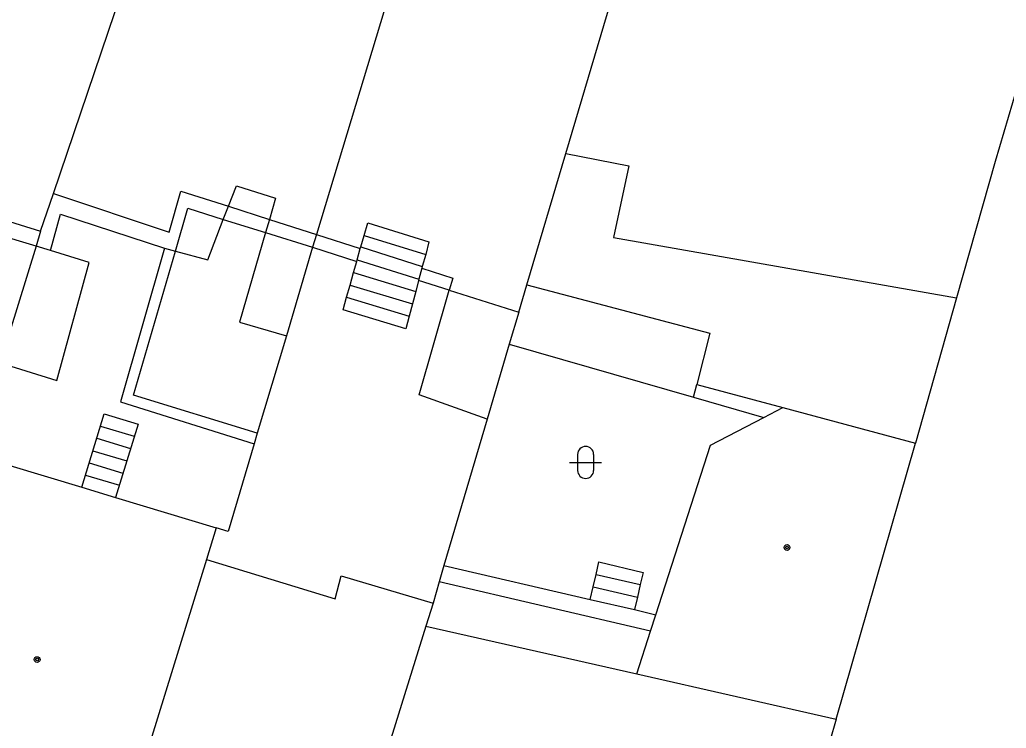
# Model space of a CAD drawing. Extents: x -595546 to -593986, y -1160845 to -1159202.
# Drawn here: x -594736.96 to -594706.17, y -1160759.59 to -1160737.46 of the extents above; entities that cross this region are included whole.
import ezdxf

# ---------------------------------------------------------------- set-up
doc = ezdxf.new("R2010")
doc.units = 0
for name, color, linetype in [('DOP - kresba z DSPS bez souradnic', 7, 'Continuous'), ('DOP - rozhrani ploch obecne', 7, 'Continuous'), ('Level 36', 7, 'Continuous'), ('Level 39', 7, 'Continuous'), ('TM - budovy zdene_ betonove - VP', 7, 'Continuous'), ('TM - letecke snimky - pomocna linie', 7, 'Continuous'), ('TM - rozhrani ploch obecne - VP', 7, 'Continuous'), ('TM - schody - VP', 7, 'Continuous')]:
    doc.layers.add(name, color=color, linetype=linetype)

msp = doc.modelspace()

# ---------------------------------------------------------------- linework, layer by layer
at = {"layer": 'DOP - kresba z DSPS bez souradnic'}
for points in [[(-594736.45, -1160744.53), (-594743.07, -1160742.55)], [(-594732.1, -1160744.69), (-594731.71, -1160743.35)], [(-594731.71, -1160743.35), (-594730.61, -1160743.7)], [(-594736, -1160744.67), (-594735.69, -1160743.54)], [(-594735.69, -1160743.54), (-594732.44, -1160744.6)], [(-594730.61, -1160743.7), (-594729.29, -1160744.11)], [(-594729.29, -1160744.11), (-594727.82, -1160744.57)], [(-594726.21, -1160744.2), (-594724.29, -1160744.79)], [(-594736, -1160744.67), (-594736.45, -1160744.53)], [(-594734.8, -1160745.04), (-594736, -1160744.67)], [(-594732.44, -1160744.6), (-594733.82, -1160749.39)], [(-594733.41, -1160749.19), (-594732.1, -1160744.69)], [(-594727.82, -1160744.57), (-594726.44, -1160745.01)], [(-594726.43, -1160744.96), (-594726.33, -1160744.61)], [(-594726.31, -1160744.56), (-594724.4, -1160745.17)], [(-594735.8, -1160748.73), (-594734.8, -1160745.04)], [(-594726.54, -1160745.36), (-594726.44, -1160745.01)], [(-594726.44, -1160745.01), (-594726.43, -1160744.96)], [(-594726.43, -1160744.96), (-594724.5, -1160745.56)], [(-594726.65, -1160745.75), (-594726.54, -1160745.36)], [(-594726.54, -1160745.36), (-594724.6, -1160745.95)], [(-594724.41, -1160745.22), (-594724.5, -1160745.56)], [(-594724.51, -1160745.61), (-594724.6, -1160745.95)], [(-594724.5, -1160745.56), (-594724.51, -1160745.61)], [(-594723.56, -1160745.91), (-594724.51, -1160745.61)], [(-594726.76, -1160746.13), (-594726.65, -1160745.75)], [(-594726.65, -1160745.75), (-594724.7, -1160746.33)], [(-594724.6, -1160745.95), (-594724.7, -1160746.33)], [(-594724.49, -1160749.18), (-594723.56, -1160745.91)], [(-594726.87, -1160746.52), (-594726.76, -1160746.13)], [(-594726.76, -1160746.13), (-594724.81, -1160746.72)], [(-594724.91, -1160747.11), (-594726.87, -1160746.52)], [(-594724.7, -1160746.33), (-594724.81, -1160746.72)], [(-594724.81, -1160746.72), (-594724.91, -1160747.11)], [(-594721.68, -1160747.59), (-594715.93, -1160749.25)], [(-594737.58, -1160748.18), (-594735.8, -1160748.73)], [(-594715.93, -1160749.25), (-594715.83, -1160748.85)], [(-594729.55, -1160750.37), (-594733.41, -1160749.19)], [(-594722.37, -1160749.93), (-594724.49, -1160749.18)], [(-594715.93, -1160749.25), (-594713.73, -1160749.88)], [(-594733.82, -1160749.39), (-594729.64, -1160750.7)], [(-594723.72, -1160754.5), (-594719.15, -1160755.56)], [(-594718.97, -1160754.78), (-594718.88, -1160754.39)], [(-594718.88, -1160754.39), (-594717.5, -1160754.72)], [(-594719.06, -1160755.17), (-594718.97, -1160754.78)], [(-594718.97, -1160754.78), (-594717.59, -1160755.1)], [(-594717.5, -1160754.72), (-594717.59, -1160755.1)], [(-594717.27, -1160756.55), (-594723.87, -1160755.01)], [(-594719.15, -1160755.56), (-594719.06, -1160755.17)], [(-594719.06, -1160755.17), (-594717.68, -1160755.49)], [(-594717.59, -1160755.1), (-594717.68, -1160755.49)], [(-594717.68, -1160755.49), (-594717.77, -1160755.88)], [(-594719.15, -1160755.56), (-594717.77, -1160755.88)], [(-594717.77, -1160755.88), (-594717.1, -1160756.04)]]:
    msp.add_lwpolyline(points, dxfattribs=at)
at = {"layer": 'DOP - rozhrani ploch obecne'}
for points in [[(-594719.91, -1160741.64), (-594708.41, -1160702.87)], [(-594735.91, -1160742.89), (-594726.1, -1160713.92)], [(-594719.13, -1160715.83), (-594727.7, -1160744.17)], [(-594721.13, -1160745.74), (-594719.91, -1160741.64)], [(-594736.31, -1160744.07), (-594735.91, -1160742.89)], [(-594735.91, -1160742.89), (-594732.3, -1160744.1)], [(-594732.3, -1160744.1), (-594731.93, -1160742.82)], [(-594731.93, -1160742.82), (-594730.45, -1160743.29)], [(-594738.7, -1160743.33), (-594736.31, -1160744.07)], [(-594730.45, -1160743.29), (-594729.17, -1160743.7)], [(-594729.17, -1160743.7), (-594727.7, -1160744.17)], [(-594726.21, -1160744.2), (-594726.1, -1160743.81)], [(-594726.1, -1160743.81), (-594724.19, -1160744.4)], [(-594736.31, -1160744.07), (-594736.45, -1160744.53)], [(-594727.7, -1160744.17), (-594727.82, -1160744.57)], [(-594727.7, -1160744.17), (-594726.33, -1160744.61)], [(-594726.31, -1160744.56), (-594726.21, -1160744.2)], [(-594724.19, -1160744.4), (-594724.29, -1160744.79)], [(-594736.45, -1160744.53), (-594737.58, -1160748.18)], [(-594727.82, -1160744.57), (-594728.64, -1160747.33)], [(-594726.33, -1160744.61), (-594726.31, -1160744.56)], [(-594724.29, -1160744.79), (-594724.4, -1160745.17)], [(-594724.4, -1160745.17), (-594724.41, -1160745.22)], [(-594724.41, -1160745.22), (-594723.44, -1160745.53)], [(-594723.44, -1160745.53), (-594723.56, -1160745.91)], [(-594723.56, -1160745.91), (-594721.38, -1160746.59)], [(-594721.38, -1160746.59), (-594721.13, -1160745.74)], [(-594721.13, -1160745.74), (-594715.42, -1160747.25)], [(-594721.38, -1160746.59), (-594721.68, -1160747.59)], [(-594728.64, -1160747.33), (-594729.55, -1160750.37)], [(-594715.42, -1160747.25), (-594715.83, -1160748.85)], [(-594721.68, -1160747.59), (-594722.37, -1160749.93)], [(-594715.83, -1160748.85), (-594713.14, -1160749.57)], [(-594722.37, -1160749.93), (-594723.72, -1160754.5)], [(-594729.55, -1160750.37), (-594729.64, -1160750.7)], [(-594729.64, -1160750.7), (-594730.46, -1160753.44)], [(-594723.72, -1160754.5), (-594723.87, -1160755.01)], [(-594723.87, -1160755.01), (-594724.06, -1160755.68)]]:
    msp.add_lwpolyline(points, dxfattribs=at)
at = {"layer": 'Level 36'}
for p, q in [((-594719.546, -1160751.036), (-594719.546, -1160751.536)), ((-594719.046, -1160751.036), (-594719.046, -1160751.536)), ((-594719.796, -1160751.286), (-594718.796, -1160751.286))]:
    msp.add_line(p, q, dxfattribs=at)
for centre, start, end in [((-594719.296, -1160751.036), 0, 180), ((-594719.296, -1160751.536), 180, 0)]:
    msp.add_arc(centre, 0.25, start, end, dxfattribs=at)
at = {"layer": 'Level 39'}
for centre, radius in [((-594713.01, -1160753.94), 0.09), ((-594713.01, -1160753.94), 0.0398), ((-594736.42, -1160757.44), 0.09), ((-594736.42, -1160757.44), 0.0398)]:
    msp.add_circle(centre, radius, dxfattribs=at)
at = {"layer": 'TM - budovy zdene_ betonove - VP'}
for points in [[(-594713.73, -1160749.88), (-594713.14, -1160749.57)], [(-594713.14, -1160749.57), (-594709, -1160750.68)], [(-594715.4, -1160750.75), (-594713.73, -1160749.88)], [(-594717.1, -1160756.04), (-594715.4, -1160750.75)], [(-594711.48, -1160759.3), (-594709, -1160750.68)], [(-594738.46, -1160751.03), (-594735.02, -1160752.06)], [(-594735.02, -1160752.06), (-594733.97, -1160752.38)], [(-594733.97, -1160752.38), (-594730.83, -1160753.33)], [(-594730.83, -1160753.33), (-594731.13, -1160754.32)], [(-594731.13, -1160754.32), (-594734.37, -1160764.8)], [(-594731.13, -1160754.32), (-594727.12, -1160755.54)], [(-594727.12, -1160755.54), (-594726.93, -1160754.83)], [(-594726.93, -1160754.83), (-594724.06, -1160755.68)], [(-594724.06, -1160755.68), (-594724.28, -1160756.4)], [(-594717.27, -1160756.55), (-594717.1, -1160756.04)], [(-594724.28, -1160756.4), (-594727.42, -1160766.48)], [(-594724.28, -1160756.4), (-594717.7, -1160757.89)], [(-594717.7, -1160757.89), (-594717.27, -1160756.55)], [(-594717.7, -1160757.89), (-594711.48, -1160759.3)], [(-594711.48, -1160759.3), (-594712.86, -1160764.11)]]:
    msp.add_lwpolyline(points, dxfattribs=at)
at = {"layer": 'TM - letecke snimky - pomocna linie'}
for points in [[(-594719.91, -1160741.64), (-594717.95, -1160742.03), (-594718.43, -1160744.26), (-594707.72, -1160746.15)], [(-594730.45, -1160743.29), (-594730.2, -1160742.65), (-594728.98, -1160743.04), (-594729.17, -1160743.7)], [(-594730.61, -1160743.7), (-594730.45, -1160743.29)], [(-594732.1, -1160744.69), (-594731.09, -1160744.96), (-594730.61, -1160743.7)], [(-594729.17, -1160743.7), (-594729.29, -1160744.11)], [(-594729.29, -1160744.11), (-594730.1, -1160746.91), (-594728.64, -1160747.33)], [(-594732.44, -1160744.6), (-594732.1, -1160744.69)]]:
    msp.add_lwpolyline(points, dxfattribs=at)
at = {"layer": 'TM - rozhrani ploch obecne - VP'}
for points in [[(-594704.48, -1160735.01), (-594706.51, -1160741.89)], [(-594706.51, -1160741.89), (-594707.72, -1160746.15)], [(-594707.72, -1160746.15), (-594709, -1160750.68)], [(-594735.02, -1160752.06), (-594734.33, -1160749.77), (-594733.27, -1160750.09), (-594733.97, -1160752.38)], [(-594730.46, -1160753.44), (-594730.83, -1160753.33)]]:
    msp.add_lwpolyline(points, dxfattribs=at)
at = {"layer": 'TM - schody - VP'}
for points in [[(-594734.44, -1160750.15), (-594733.39, -1160750.47)], [(-594734.56, -1160750.53), (-594733.5, -1160750.85)], [(-594734.68, -1160750.92), (-594733.62, -1160751.24)], [(-594734.79, -1160751.3), (-594733.74, -1160751.62)], [(-594734.91, -1160751.68), (-594733.85, -1160752)]]:
    msp.add_lwpolyline(points, dxfattribs=at)

doc.saveas('drawing.dxf')
